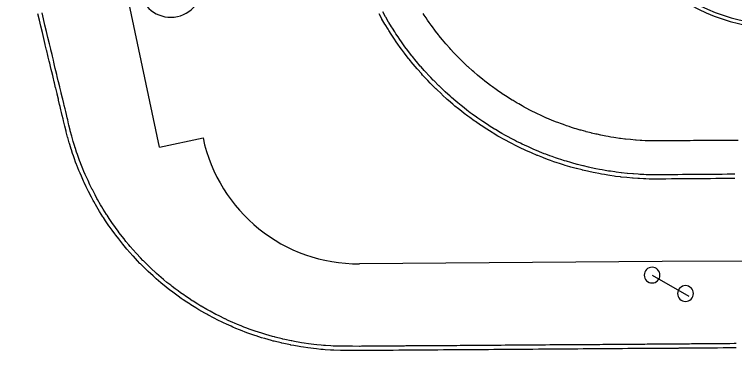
# Model space of a CAD drawing. Extents: x 2145380 to 2157287, y 139568 to 149130.
# Drawn here: x 2151940 to 2152053.5, y 143050.3 to 143103.2 of the extents above; entities that cross this region are included whole.
import ezdxf

# ---------------------------------------------------------------- set-up
doc = ezdxf.new("R2010")
doc.units = 0
for name, color, linetype in [('PR_PREVIOUSLY CONSTRUCTED', 7, 'Continuous'), ('TOPO_Curb Back', 7, 'Continuous'), ('TOPO_Misc', 7, 'Continuous'), ('TOPO_Sign', 7, 'Continuous')]:
    doc.layers.add(name, color=color, linetype=linetype)

# ---------------------------------------------------------------- blocks, each defined once
blk = doc.blocks.new('POST')
at = {"layer": 'TOPO_Misc'}
for start, end in [(90, 180), (360, 90), (180, 270), (270, 0)]:
    blk.add_arc((-0.01, 0.03), 3.16, start, end, dxfattribs=at)

msp = doc.modelspace()

# ---------------------------------------------------------------- linework, layer by layer
at = {"layer": 'PR_PREVIOUSLY CONSTRUCTED'}
for p, q in [((2151962.91, 143082.33), (2151934.36, 143217.35)), ((2151962.91, 143082.33), (2151969.76, 143083.78)), ((2152235.02, 143065.67), (2152042.06, 143064.29)), ((2152042.06, 143064.29), (2151994.4, 143063.95))]:
    msp.add_line(p, q, dxfattribs=at)
for points in [[(2151973.18, 143055.29), (2151972.28, 143055.73), (2151971.91, 143055.92), (2151971.8, 143055.97), (2151970.86, 143056.48), (2151970.66, 143056.58), (2151970.37, 143056.75), (2151969.45, 143057.28), (2151969.43, 143057.29), (2151968.96, 143057.57), (2151968.21, 143058.05), (2151968.07, 143058.13), (2151967.58, 143058.46), (2151967.01, 143058.84), (2151966.72, 143059.05), (2151966.22, 143059.39), (2151965.83, 143059.68), (2151965.38, 143060.01), (2151964.89, 143060.39), (2151964.68, 143060.56), (2151964.08, 143061.03), (2151963.59, 143061.43), (2151963.54, 143061.48), (2151962.81, 143062.11), (2151962.43, 143062.44), (2151962.33, 143062.54), (2151961.57, 143063.23), (2151961.35, 143063.45), (2151961.09, 143063.69), (2151960.37, 143064.41), (2151960.29, 143064.49), (2151959.9, 143064.9), (2151959.27, 143065.58), (2151959.2, 143065.65), (2151958.74, 143066.17), (2151958.27, 143066.7), (2151958.08, 143066.93), (2151957.62, 143067.48), (2151957.31, 143067.87), (2151957, 143068.27), (2151956.55, 143068.85), (2151956.38, 143069.07), (2151955.96, 143069.65), (2151955.53, 143070.26), (2151955.49, 143070.31), (2151954.97, 143071.08), (2151954.64, 143071.59), (2151954.55, 143071.72), (2151954.03, 143072.56), (2151953.82, 143072.9), (2151953.63, 143073.23), (2151953.14, 143074.09), (2151953.05, 143074.25), (2151952.76, 143074.79), (2151952.32, 143075.64), (2151952.31, 143075.66), (2151951.95, 143076.39), (2151951.64, 143077.05), (2151951.54, 143077.27), (2151951.2, 143078.03), (2151951, 143078.5), (2151950.82, 143078.92), (2151950.51, 143079.71), (2151950.45, 143079.86), (2151950.32, 143080.21), (2151950.14, 143080.69), (2151949.98, 143081.16), (2151949.85, 143081.53), (2151949.66, 143082.11), (2151949.57, 143082.37), (2151949.56, 143082.43), (2151949.36, 143083.07), (2151949.32, 143083.22), (2151949.08, 143084.04), (2151949.07, 143084.07), (2151948.85, 143084.92), (2151948.83, 143085.01), (2151948.64, 143085.78), (2151948.59, 143085.98), (2151948.44, 143086.63), (2151948.36, 143086.95), (2151948.23, 143087.49), (2151948.13, 143087.92), (2151948.03, 143088.35), (2151947.89, 143088.9), (2151947.82, 143089.2), (2151947.66, 143089.87), (2151947.61, 143090.06), (2151947.43, 143090.84), (2151947.41, 143090.92), (2151947.2, 143091.77), (2151947.19, 143091.81), (2151947, 143092.63), (2151946.96, 143092.79), (2151946.79, 143093.48), (2151946.73, 143093.76), (2151946.59, 143094.34), (2151946.49, 143094.73), (2151946.38, 143095.2), (2151946.26, 143095.71), (2151946.18, 143096.05), (2151946.03, 143096.68), (2151945.97, 143096.91), (2151945.8, 143097.65), (2151945.77, 143097.77), (2151945.56, 143098.62), (2151945.56, 143098.63), (2151945.33, 143099.6), (2151945.1, 143100.57), (2151944.86, 143101.54), (2151944.63, 143102.52), (2151944.4, 143103.49)], [(2152053.53, 143078.05), (2152053.23, 143078.05), (2152052.53, 143078.05), (2152052.35, 143078.05), (2152051.53, 143078.04), (2152051.47, 143078.04), (2152050.59, 143078.03), (2152050.53, 143078.03), (2152049.71, 143078.03), (2152049.53, 143078.03), (2152048.83, 143078.02), (2152048.53, 143078.02), (2152047.95, 143078.01), (2152047.53, 143078.01), (2152047.07, 143078.01), (2152046.53, 143078), (2152046.19, 143078), (2152045.53, 143078), (2152045.31, 143078), (2152044.53, 143077.99), (2152044.43, 143077.99), (2152043.55, 143077.98), (2152043.53, 143077.98), (2152042.67, 143077.98), (2152042.53, 143077.98), (2152041.79, 143077.97), (2152041.53, 143077.96), (2152040.92, 143077.96), (2152040.55, 143077.97), (2152040.05, 143077.98), (2152039.56, 143077.99), (2152039.18, 143078.01), (2152038.57, 143078.04), (2152038.31, 143078.05), (2152037.58, 143078.1), (2152037.44, 143078.12), (2152036.6, 143078.19), (2152036.57, 143078.19), (2152035.7, 143078.29), (2152035.61, 143078.3), (2152034.83, 143078.39), (2152034.62, 143078.42), (2152033.96, 143078.52), (2152033.63, 143078.57), (2152033.09, 143078.66), (2152032.65, 143078.74), (2152032.22, 143078.81), (2152031.66, 143078.92), (2152031.35, 143078.99), (2152030.67, 143079.13), (2152030.48, 143079.18), (2152029.68, 143079.36), (2152029.61, 143079.38), (2152028.74, 143079.6), (2152028.69, 143079.62), (2152027.87, 143079.84), (2152027.71, 143079.89), (2152027, 143080.1), (2152026.72, 143080.19), (2152026.13, 143080.37), (2152025.73, 143080.51), (2152025.26, 143080.66), (2152024.74, 143080.85), (2152024.39, 143080.97), (2152023.75, 143081.21), (2152023.52, 143081.3), (2152022.76, 143081.6), (2152022.65, 143081.65), (2152021.78, 143082.02), (2152021.77, 143082.02), (2152020.9, 143082.41), (2152020.78, 143082.46), (2152020.03, 143082.81), (2152019.79, 143082.93), (2152019.16, 143083.24), (2152018.8, 143083.43), (2152018.29, 143083.69), (2152017.81, 143083.95), (2152017.42, 143084.17), (2152016.82, 143084.5), (2152016.54, 143084.66), (2152015.83, 143085.09), (2152015.67, 143085.18), (2152014.84, 143085.7), (2152014.8, 143085.73), (2152013.93, 143086.3), (2152013.85, 143086.35), (2152013.05, 143086.9), (2152012.85, 143087.04), (2152012.18, 143087.52), (2152011.86, 143087.76), (2152011.31, 143088.18), (2152010.87, 143088.52), (2152010.43, 143088.87), (2152009.88, 143089.32), (2152009.56, 143089.59), (2152008.89, 143090.17), (2152008.69, 143090.34), (2152007.89, 143091.06), (2152007.81, 143091.13), (2152006.94, 143091.97), (2152006.9, 143092), (2152006.09, 143092.81), (2152006.03, 143092.88), (2152005.63, 143093.29), (2152005.32, 143093.61), (2152004.85, 143094.13), (2152004.64, 143094.36), (2152004.6, 143094.41), (2152004.1, 143094.98), (2152003.98, 143095.11), (2152003.37, 143095.83), (2152003.35, 143095.86), (2152002.73, 143096.62), (2152002.67, 143096.69), (2152002.14, 143097.38), (2152002, 143097.56), (2152001.57, 143098.15), (2152001.36, 143098.43), (2152001.02, 143098.92), (2152000.74, 143099.31), (2152000.48, 143099.69), (2152000.15, 143100.19), (2151999.97, 143100.47), (2151999.58, 143101.08), (2151999.47, 143101.26), (2151999.03, 143101.98), (2151998.99, 143102.04), (2151998.53, 143102.83), (2151998.51, 143102.87), (2151998.09, 143103.63)], [(2151972.89, 143054.69), (2151971.98, 143055.13), (2151971.61, 143055.32), (2151971.49, 143055.38), (2151970.54, 143055.89), (2151970.34, 143056), (2151970.04, 143056.16), (2151969.11, 143056.7), (2151969.09, 143056.72), (2151968.62, 143057), (2151967.85, 143057.48), (2151967.71, 143057.57), (2151967.21, 143057.9), (2151966.63, 143058.29), (2151966.33, 143058.5), (2151965.83, 143058.85), (2151965.44, 143059.14), (2151964.98, 143059.48), (2151964.49, 143059.86), (2151964.26, 143060.03), (2151963.66, 143060.51), (2151963.17, 143060.92), (2151963.11, 143060.97), (2151962.37, 143061.6), (2151961.99, 143061.94), (2151961.88, 143062.04), (2151961.11, 143062.75), (2151960.89, 143062.96), (2151960.63, 143063.22), (2151959.89, 143063.95), (2151959.82, 143064.02), (2151959.41, 143064.44), (2151958.78, 143065.13), (2151958.71, 143065.2), (2151958.24, 143065.72), (2151957.77, 143066.27), (2151957.57, 143066.5), (2151957.11, 143067.06), (2151956.79, 143067.45), (2151956.47, 143067.86), (2151956.02, 143068.44), (2151955.85, 143068.67), (2151955.42, 143069.26), (2151954.98, 143069.88), (2151954.94, 143069.93), (2151954.41, 143070.71), (2151954.08, 143071.23), (2151953.99, 143071.36), (2151953.46, 143072.21), (2151953.25, 143072.56), (2151953.05, 143072.9), (2151952.56, 143073.76), (2151952.47, 143073.93), (2151952.17, 143074.47), (2151951.73, 143075.33), (2151951.71, 143075.35), (2151951.35, 143076.1), (2151951.03, 143076.77), (2151950.93, 143076.99), (2151950.59, 143077.76), (2151950.38, 143078.24), (2151950.21, 143078.67), (2151949.89, 143079.47), (2151949.83, 143079.62), (2151949.69, 143079.98), (2151949.51, 143080.47), (2151949.35, 143080.94), (2151949.22, 143081.32), (2151949.02, 143081.91), (2151948.94, 143082.17), (2151948.92, 143082.23), (2151948.72, 143082.88), (2151948.67, 143083.03), (2151948.44, 143083.86), (2151948.43, 143083.89), (2151948.2, 143084.76), (2151948.18, 143084.84), (2151947.99, 143085.62), (2151947.94, 143085.82), (2151947.79, 143086.48), (2151947.71, 143086.8), (2151947.58, 143087.33), (2151947.48, 143087.77), (2151947.38, 143088.19), (2151947.24, 143088.74), (2151947.17, 143089.05), (2151947.01, 143089.71), (2151946.97, 143089.9), (2151946.78, 143090.69), (2151946.76, 143090.76), (2151946.56, 143091.62), (2151946.54, 143091.66), (2151946.35, 143092.47), (2151946.31, 143092.63), (2151946.14, 143093.33), (2151946.08, 143093.6), (2151945.94, 143094.19), (2151945.85, 143094.58), (2151945.73, 143095.04), (2151945.61, 143095.55), (2151945.53, 143095.9), (2151945.38, 143096.52), (2151945.32, 143096.76), (2151945.15, 143097.5), (2151945.12, 143097.61), (2151944.91, 143098.47), (2151944.91, 143098.48), (2151944.68, 143099.44), (2151944.45, 143100.41), (2151944.21, 143101.39), (2151943.98, 143102.36), (2151943.75, 143103.33)], [(2152053.53, 143077.39), (2152053.24, 143077.38), (2152052.53, 143077.38), (2152052.36, 143077.38), (2152051.53, 143077.37), (2152051.48, 143077.37), (2152050.6, 143077.37), (2152050.53, 143077.37), (2152049.72, 143077.36), (2152049.53, 143077.36), (2152048.84, 143077.35), (2152048.53, 143077.35), (2152047.96, 143077.35), (2152047.53, 143077.34), (2152047.08, 143077.34), (2152046.53, 143077.34), (2152046.2, 143077.33), (2152045.53, 143077.33), (2152045.31, 143077.33), (2152044.53, 143077.32), (2152044.43, 143077.32), (2152043.55, 143077.32), (2152043.53, 143077.32), (2152042.67, 143077.31), (2152042.53, 143077.31), (2152041.79, 143077.3), (2152041.53, 143077.29), (2152040.91, 143077.29), (2152040.53, 143077.3), (2152040.03, 143077.31), (2152039.53, 143077.32), (2152039.15, 143077.34), (2152038.53, 143077.37), (2152038.27, 143077.39), (2152037.53, 143077.44), (2152037.39, 143077.45), (2152036.53, 143077.53), (2152036.51, 143077.53), (2152035.63, 143077.62), (2152035.53, 143077.63), (2152034.75, 143077.73), (2152034.53, 143077.76), (2152033.86, 143077.86), (2152033.53, 143077.91), (2152032.98, 143078), (2152032.53, 143078.08), (2152032.1, 143078.16), (2152031.53, 143078.27), (2152031.22, 143078.33), (2152030.53, 143078.48), (2152030.34, 143078.52), (2152029.52, 143078.72), (2152029.46, 143078.73), (2152028.57, 143078.96), (2152028.52, 143078.97), (2152027.69, 143079.2), (2152027.52, 143079.25), (2152026.81, 143079.46), (2152026.52, 143079.55), (2152025.93, 143079.74), (2152025.52, 143079.87), (2152025.04, 143080.03), (2152024.51, 143080.22), (2152024.16, 143080.35), (2152023.51, 143080.59), (2152023.28, 143080.68), (2152022.51, 143080.99), (2152022.39, 143081.03), (2152021.51, 143081.41), (2152021.5, 143081.41), (2152020.63, 143081.8), (2152020.5, 143081.86), (2152019.74, 143082.21), (2152019.5, 143082.33), (2152018.86, 143082.65), (2152018.49, 143082.83), (2152017.98, 143083.1), (2152017.49, 143083.36), (2152017.09, 143083.58), (2152016.49, 143083.92), (2152016.21, 143084.08), (2152015.48, 143084.52), (2152015.32, 143084.61), (2152014.48, 143085.14), (2152014.44, 143085.16), (2152013.56, 143085.74), (2152013.47, 143085.8), (2152012.67, 143086.35), (2152012.47, 143086.49), (2152011.79, 143086.98), (2152011.46, 143087.22), (2152010.9, 143087.65), (2152010.46, 143087.99), (2152010.01, 143088.35), (2152009.45, 143088.81), (2152009.13, 143089.08), (2152008.45, 143089.66), (2152008.24, 143089.84), (2152007.44, 143090.57), (2152007.36, 143090.65), (2152006.47, 143091.49), (2152006.43, 143091.53), (2152005.61, 143092.35), (2152005.55, 143092.41), (2152005.15, 143092.83), (2152004.84, 143093.16), (2152004.35, 143093.68), (2152004.15, 143093.91), (2152004.1, 143093.96), (2152003.59, 143094.54), (2152003.48, 143094.67), (2152002.86, 143095.41), (2152002.83, 143095.44), (2152002.21, 143096.2), (2152002.15, 143096.28), (2152001.61, 143096.98), (2152001.47, 143097.16), (2152001.03, 143097.75), (2152000.82, 143098.04), (2152000.47, 143098.54), (2152000.19, 143098.93), (2151999.93, 143099.32), (2151999.59, 143099.83), (2151999.41, 143100.11), (2151999.01, 143100.73), (2151998.9, 143100.9), (2151998.46, 143101.63), (2151998.42, 143101.7), (2151997.95, 143102.5), (2151997.93, 143102.54), (2151997.5, 143103.31)], [(2152054.08, 143083.4), (2152053.49, 143083.39), (2152053.2, 143083.39), (2152052.49, 143083.39), (2152052.32, 143083.39), (2152051.49, 143083.38), (2152051.43, 143083.38), (2152050.55, 143083.37), (2152050.49, 143083.37), (2152049.67, 143083.37), (2152049.49, 143083.37), (2152048.79, 143083.36), (2152048.49, 143083.36), (2152047.91, 143083.35), (2152047.49, 143083.35), (2152047.03, 143083.35), (2152046.49, 143083.34), (2152046.15, 143083.34), (2152045.49, 143083.34), (2152045.27, 143083.34), (2152044.49, 143083.33), (2152044.39, 143083.33), (2152043.51, 143083.32), (2152043.49, 143083.32), (2152042.63, 143083.32), (2152042.49, 143083.32), (2152041.75, 143083.31), (2152041.52, 143083.3), (2152040.97, 143083.3), (2152040.64, 143083.3), (2152040.19, 143083.31), (2152039.76, 143083.33), (2152039.42, 143083.34), (2152038.88, 143083.37), (2152038.64, 143083.38), (2152037.99, 143083.43), (2152037.87, 143083.44), (2152037.11, 143083.51), (2152037.09, 143083.51), (2152036.32, 143083.59), (2152036.23, 143083.6), (2152035.54, 143083.69), (2152035.35, 143083.71), (2152034.77, 143083.8), (2152034.47, 143083.84), (2152033.99, 143083.92), (2152033.59, 143083.99), (2152033.21, 143084.06), (2152032.71, 143084.16), (2152032.44, 143084.22), (2152031.83, 143084.35), (2152031.66, 143084.38), (2152030.95, 143084.55), (2152030.89, 143084.57), (2152030.11, 143084.76), (2152030.07, 143084.78), (2152029.33, 143084.98), (2152029.18, 143085.02), (2152028.56, 143085.21), (2152028.3, 143085.29), (2152027.78, 143085.45), (2152027.42, 143085.57), (2152027.01, 143085.71), (2152026.54, 143085.88), (2152026.23, 143085.99), (2152025.66, 143086.2), (2152025.45, 143086.28), (2152024.77, 143086.55), (2152024.67, 143086.59), (2152023.9, 143086.92), (2152023.89, 143086.92), (2152023.12, 143087.26), (2152023.01, 143087.31), (2152022.34, 143087.63), (2152022.13, 143087.73), (2152021.57, 143088.01), (2152021.24, 143088.17), (2152020.79, 143088.41), (2152020.36, 143088.64), (2152020.01, 143088.83), (2152019.48, 143089.13), (2152019.23, 143089.28), (2152018.59, 143089.66), (2152018.45, 143089.74), (2152017.71, 143090.21), (2152017.68, 143090.23), (2152016.9, 143090.74), (2152016.83, 143090.78), (2152016.12, 143091.27), (2152015.94, 143091.39), (2152015.34, 143091.83), (2152015.06, 143092.04), (2152014.56, 143092.41), (2152014.17, 143092.72), (2152013.78, 143093.03), (2152013.29, 143093.43), (2152013, 143093.67), (2152012.4, 143094.19), (2152012.22, 143094.34), (2152011.52, 143094.98), (2152011.44, 143095.05), (2152010.66, 143095.79), (2152010.63, 143095.82), (2152009.91, 143096.55), (2152009.85, 143096.6), (2152009.5, 143096.97), (2152009.23, 143097.26), (2152008.8, 143097.72), (2152008.62, 143097.92), (2152008.58, 143097.97), (2152008.13, 143098.48), (2152008.03, 143098.59), (2152007.48, 143099.24), (2152007.46, 143099.26), (2152006.92, 143099.94), (2152006.86, 143100.01), (2152006.39, 143100.62), (2152006.27, 143100.78), (2152005.88, 143101.3), (2152005.69, 143101.56), (2152005.38, 143101.99), (2152005.14, 143102.34), (2152004.91, 143102.68), (2152004.61, 143103.13), (2152004.45, 143103.38)], [(2152053.73, 143050.7), (2152053.43, 143050.7), (2152052.73, 143050.69), (2152052.55, 143050.69), (2152051.73, 143050.69), (2152051.67, 143050.69), (2152050.79, 143050.68), (2152050.73, 143050.68), (2152049.91, 143050.67), (2152049.73, 143050.67), (2152049.03, 143050.67), (2152048.73, 143050.66), (2152048.15, 143050.66), (2152047.73, 143050.66), (2152047.27, 143050.65), (2152046.73, 143050.65), (2152046.39, 143050.65), (2152045.73, 143050.64), (2152045.51, 143050.64), (2152044.73, 143050.64), (2152044.62, 143050.63), (2152043.74, 143050.63), (2152043.73, 143050.63), (2152042.86, 143050.62), (2152042.73, 143050.62), (2152041.98, 143050.62), (2152041.73, 143050.61), (2152041.1, 143050.61), (2152040.73, 143050.61), (2152040.22, 143050.6), (2152039.73, 143050.6), (2152039.34, 143050.6), (2152038.73, 143050.59), (2152038.46, 143050.59), (2152037.73, 143050.59), (2152037.58, 143050.58), (2152036.73, 143050.58), (2152036.7, 143050.58), (2152035.82, 143050.57), (2152035.73, 143050.57), (2152034.94, 143050.57), (2152034.73, 143050.56), (2152034.06, 143050.56), (2152033.73, 143050.56), (2152033.18, 143050.55), (2152032.73, 143050.55), (2152032.3, 143050.55), (2152031.73, 143050.54), (2152031.42, 143050.54), (2152030.73, 143050.54), (2152030.54, 143050.53), (2152029.73, 143050.53), (2152029.66, 143050.53), (2152028.78, 143050.52), (2152028.73, 143050.52), (2152027.9, 143050.52), (2152027.73, 143050.51), (2152027.02, 143050.51), (2152026.73, 143050.51), (2152026.13, 143050.5), (2152025.73, 143050.5), (2152025.25, 143050.5), (2152024.73, 143050.49), (2152024.37, 143050.49), (2152023.73, 143050.49), (2152023.49, 143050.48), (2152022.73, 143050.48), (2152022.61, 143050.48), (2152021.73, 143050.47), (2152021.73, 143050.47), (2152020.85, 143050.46), (2152020.73, 143050.46), (2152019.97, 143050.46), (2152019.73, 143050.46), (2152019.09, 143050.45), (2152018.73, 143050.45), (2152018.21, 143050.45), (2152017.73, 143050.44), (2152017.33, 143050.44), (2152016.73, 143050.44), (2152016.45, 143050.43), (2152015.73, 143050.43), (2152015.57, 143050.43), (2152014.73, 143050.42), (2152014.69, 143050.42), (2152013.81, 143050.41), (2152013.73, 143050.41), (2152012.93, 143050.41), (2152012.73, 143050.41), (2152012.05, 143050.4), (2152011.73, 143050.4), (2152011.17, 143050.4), (2152010.73, 143050.39), (2152010.29, 143050.39), (2152009.73, 143050.39), (2152009.41, 143050.38), (2152008.73, 143050.38), (2152008.53, 143050.38), (2152007.73, 143050.37), (2152007.64, 143050.37), (2152006.76, 143050.36), (2152006.73, 143050.36), (2152005.88, 143050.36), (2152005.73, 143050.36), (2152005, 143050.35), (2152004.73, 143050.35), (2152004.12, 143050.35), (2152003.73, 143050.34), (2152003.24, 143050.34), (2152002.73, 143050.34), (2152002.36, 143050.33), (2152001.73, 143050.33), (2152001.48, 143050.33), (2152000.73, 143050.32), (2152000.6, 143050.32), (2151999.73, 143050.31), (2151999.72, 143050.31), (2151998.84, 143050.31), (2151998.73, 143050.31), (2151997.96, 143050.3), (2151997.73, 143050.3), (2151997.08, 143050.29), (2151996.73, 143050.29), (2151996.2, 143050.29), (2151995.73, 143050.28), (2151995.32, 143050.28), (2151994.73, 143050.28), (2151994.49, 143050.28), (2151994.41, 143050.28), (2151993.31, 143050.29), (2151993.04, 143050.29), (2151992.94, 143050.3), (2151991.79, 143050.28), (2151991.71, 143050.28), (2151991.41, 143050.29), (2151990.35, 143050.32), (2151990.24, 143050.33), (2151989.85, 143050.35), (2151988.98, 143050.41), (2151988.69, 143050.43), (2151988.29, 143050.47), (2151987.62, 143050.53), (2151987.14, 143050.59), (2151986.73, 143050.64), (2151986.25, 143050.7), (2151985.59, 143050.8), (2151985.17, 143050.86), (2151984.89, 143050.91), (2151984.05, 143051.06), (2151983.61, 143051.14), (2151983.53, 143051.16), (2151982.51, 143051.38), (2151982.18, 143051.45), (2151982.06, 143051.48), (2151980.97, 143051.75), (2151980.83, 143051.78), (2151980.52, 143051.87), (2151979.48, 143052.16), (2151979.44, 143052.17), (2151978.98, 143052.31), (2151978.14, 143052.58), (2151977.93, 143052.65), (2151977.46, 143052.81), (2151976.82, 143053.04), (2151976.42, 143053.19), (2151975.94, 143053.37), (2151975.5, 143053.55), (2151974.92, 143053.78), (2151974.44, 143053.99), (2151974.19, 143054.1), (2151973.44, 143054.43), (2151972.96, 143054.66), (2151972.89, 143054.69)], [(2152053.72, 143051.37), (2152053.43, 143051.37), (2152052.72, 143051.36), (2152052.54, 143051.36), (2152051.72, 143051.35), (2152051.66, 143051.35), (2152050.78, 143051.35), (2152050.72, 143051.35), (2152049.9, 143051.34), (2152049.72, 143051.34), (2152049.02, 143051.33), (2152048.72, 143051.33), (2152048.14, 143051.33), (2152047.72, 143051.32), (2152047.26, 143051.32), (2152046.72, 143051.32), (2152046.38, 143051.31), (2152045.72, 143051.31), (2152045.5, 143051.31), (2152044.72, 143051.3), (2152044.62, 143051.3), (2152043.74, 143051.3), (2152043.72, 143051.3), (2152042.86, 143051.29), (2152042.72, 143051.29), (2152041.98, 143051.28), (2152041.72, 143051.28), (2152041.1, 143051.28), (2152040.72, 143051.27), (2152040.22, 143051.27), (2152039.72, 143051.27), (2152039.34, 143051.26), (2152038.72, 143051.26), (2152038.46, 143051.26), (2152037.72, 143051.25), (2152037.58, 143051.25), (2152036.72, 143051.25), (2152036.7, 143051.25), (2152035.82, 143051.24), (2152035.72, 143051.24), (2152034.93, 143051.23), (2152034.72, 143051.23), (2152034.05, 143051.23), (2152033.72, 143051.22), (2152033.17, 143051.22), (2152032.72, 143051.22), (2152032.29, 143051.21), (2152031.72, 143051.21), (2152031.41, 143051.21), (2152030.72, 143051.2), (2152030.53, 143051.2), (2152029.72, 143051.2), (2152029.65, 143051.2), (2152028.77, 143051.19), (2152028.72, 143051.19), (2152027.89, 143051.18), (2152027.72, 143051.18), (2152027.01, 143051.18), (2152026.72, 143051.17), (2152026.13, 143051.17), (2152025.72, 143051.17), (2152025.25, 143051.16), (2152024.72, 143051.16), (2152024.37, 143051.16), (2152023.72, 143051.15), (2152023.49, 143051.15), (2152022.72, 143051.15), (2152022.61, 143051.14), (2152021.73, 143051.14), (2152021.72, 143051.14), (2152020.85, 143051.13), (2152020.72, 143051.13), (2152019.97, 143051.13), (2152019.72, 143051.12), (2152019.09, 143051.12), (2152018.72, 143051.12), (2152018.21, 143051.11), (2152017.72, 143051.11), (2152017.33, 143051.11), (2152016.72, 143051.1), (2152016.44, 143051.1), (2152015.72, 143051.1), (2152015.56, 143051.09), (2152014.72, 143051.09), (2152014.68, 143051.09), (2152013.8, 143051.08), (2152013.72, 143051.08), (2152012.92, 143051.08), (2152012.72, 143051.07), (2152012.04, 143051.07), (2152011.72, 143051.07), (2152011.16, 143051.06), (2152010.72, 143051.06), (2152010.28, 143051.06), (2152009.72, 143051.05), (2152009.4, 143051.05), (2152008.72, 143051.05), (2152008.52, 143051.04), (2152007.72, 143051.04), (2152007.64, 143051.04), (2152006.76, 143051.03), (2152006.72, 143051.03), (2152005.88, 143051.03), (2152005.72, 143051.02), (2152005, 143051.02), (2152004.72, 143051.02), (2152004.12, 143051.01), (2152003.72, 143051.01), (2152003.24, 143051.01), (2152002.72, 143051), (2152002.36, 143051), (2152001.72, 143051), (2152001.48, 143050.99), (2152000.72, 143050.99), (2152000.6, 143050.99), (2151999.72, 143050.98), (2151999.72, 143050.98), (2151998.84, 143050.97), (2151998.72, 143050.97), (2151997.95, 143050.97), (2151997.72, 143050.97), (2151997.07, 143050.96), (2151996.72, 143050.96), (2151996.19, 143050.96), (2151995.72, 143050.95), (2151995.31, 143050.95), (2151994.72, 143050.95), (2151994.49, 143050.94), (2151994.4, 143050.94), (2151993.32, 143050.95), (2151993.06, 143050.96), (2151992.96, 143050.96), (2151991.8, 143050.95), (2151991.72, 143050.95), (2151991.42, 143050.95), (2151990.38, 143050.99), (2151990.27, 143050.99), (2151989.89, 143051.02), (2151989.03, 143051.07), (2151988.75, 143051.1), (2151988.35, 143051.13), (2151987.69, 143051.2), (2151987.22, 143051.25), (2151986.81, 143051.3), (2151986.35, 143051.36), (2151985.69, 143051.46), (2151985.27, 143051.52), (2151985, 143051.57), (2151984.17, 143051.71), (2151983.74, 143051.8), (2151983.66, 143051.81), (2151982.65, 143052.03), (2151982.33, 143052.1), (2151982.21, 143052.13), (2151981.14, 143052.39), (2151981, 143052.43), (2151980.69, 143052.51), (2151979.67, 143052.8), (2151979.63, 143052.81), (2151979.18, 143052.95), (2151978.35, 143053.21), (2151978.14, 143053.29), (2151977.68, 143053.44), (2151977.04, 143053.67), (2151976.65, 143053.82), (2151976.19, 143053.99), (2151975.74, 143054.17), (2151975.18, 143054.4), (2151974.71, 143054.6), (2151974.45, 143054.71), (2151973.72, 143055.04), (2151973.24, 143055.26), (2151973.18, 143055.29)]]:
    msp.add_lwpolyline(points, dxfattribs=at)
for centre, radius, end in [((2151964.68, 143107.78), 4.99, 11.9396), ((2151994.22, 143088.95), 25, 270.4098)]:
    msp.add_arc(centre, radius, 191.9396, end, dxfattribs=at)
at = {"layer": 'TOPO_Curb Back'}
for radius, start, end in [(29.47, 225.3689, 267.39), (28.87, 225.3573, 267.3618)]:
    msp.add_arc((2152060.82, 143130.49), radius, start, end, dxfattribs=at)
at = {"layer": 'TOPO_Sign'}
msp.add_lwpolyline([(2152040.5, 143062.16), (2152046.29, 143058.86)], dxfattribs=at)

# ---------------------------------------------------------------- block references
at = {"layer": 'TOPO_Misc', "xscale": 0.39370000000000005, "yscale": 0.3937000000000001}
for p in [(2152040.5, 143062.16), (2152045.76, 143059.25)]:
    msp.add_blockref('POST', p, dxfattribs=at)

doc.saveas('drawing.dxf')
